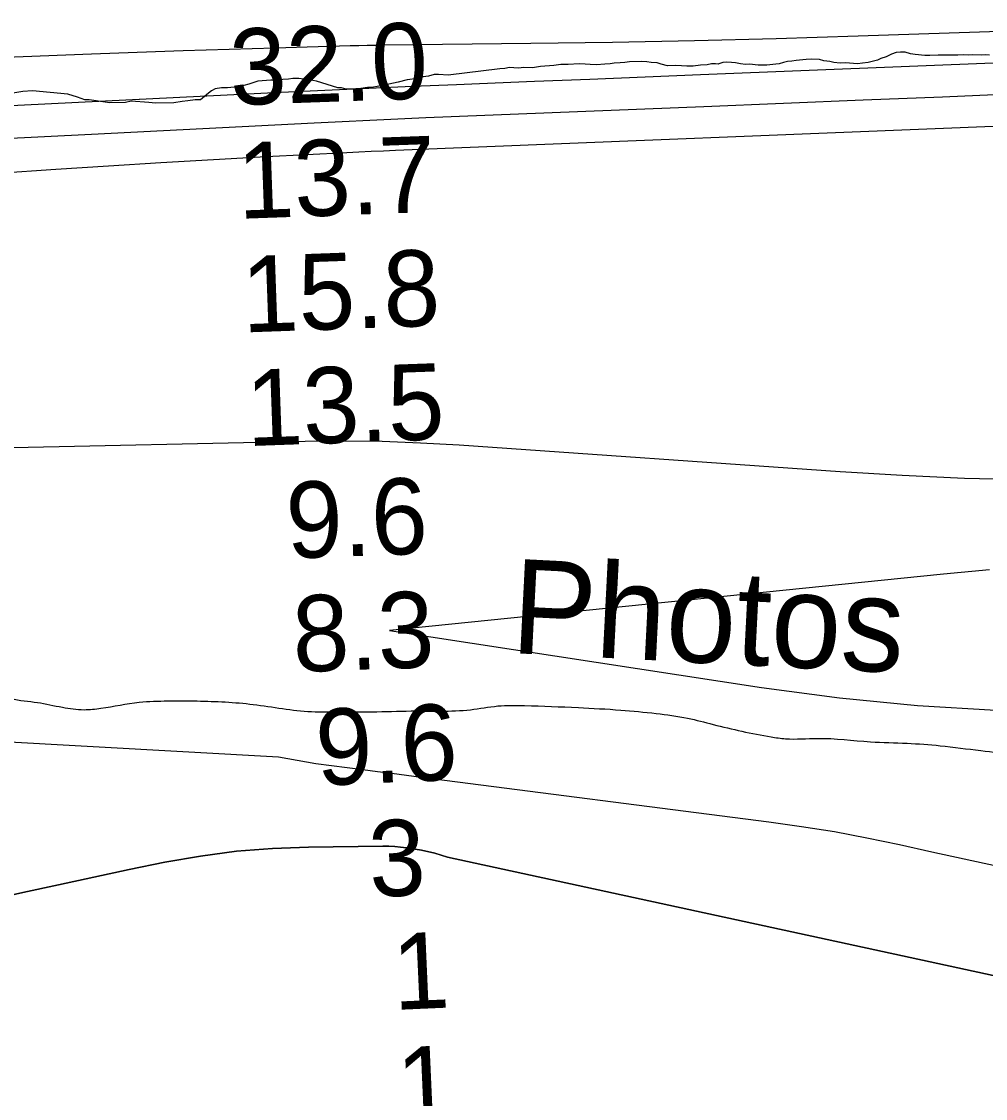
# Model space of a CAD drawing. Extents: x 3279314 to 3317160, y 734079 to 759431.
# Drawn here: x 3294016 to 3294864, y 753859 to 754806 of the extents above; entities that cross this region are included whole.
import ezdxf

# ---------------------------------------------------------------- set-up
doc = ezdxf.new("R2010")
doc.units = 0
for name, color, linetype in [('V-RIVR-EDGE', 7, 'Continuous'), ('V-RIVR-IDEN', 7, 'Continuous'), ('V-RIVR-RANG', 7, 'Continuous'), ('V-SITE-VEGE', 7, 'Continuous'), ('V-TOPO-DPTH', 7, 'Continuous'), ('V-TOPO-MAJR', 7, 'Continuous'), ('V-TOPO-MINR', 7, 'Continuous'), ('V-TOPO-WATR', 7, 'Continuous')]:
    doc.layers.add(name, color=color, linetype=linetype)

msp = doc.modelspace()

# ---------------------------------------------------------------- linework, layer by layer
at = {"layer": 'V-RIVR-EDGE'}
msp.add_spline([(3293281.71, 754205.29), (3293304.9, 754204.73), (3293316.51, 754206.77), (3293332.69, 754211.71), (3293354.25, 754216.21), (3293378.29, 754215.74), (3293395.28, 754212.8), (3293424.69, 754203.6), (3293431.32, 754203.59), (3293445, 754203.55), (3293466.56, 754207.23), (3293487.28, 754208.01), (3293512.57, 754210.02), (3293524.59, 754209.99), (3293534.12, 754209.55), (3293536.61, 754208.3), (3293566.01, 754196.21), (3293578.85, 754193.69), (3293595.02, 754194.06), (3293610.36, 754196.51), (3293617.82, 754196.91), (3293623.21, 754198.14), (3293631.51, 754203.09), (3293645.2, 754205.55), (3293702.82, 754207.89), (3293766.22, 754204.42), (3293786.11, 754203.13), (3293814.72, 754207.2), (3293830.47, 754207.16), (3293844.56, 754205.47), (3293867.35, 754201.27), (3293891.8, 754200.38), (3293928.28, 754200.7), (3293948.6, 754206.04), (3293977.22, 754213.01), (3293992.97, 754213.8), (3294006.64, 754210.87), (3294029.84, 754207.5), (3294051.8, 754203.3), (3294070.86, 754201.18), (3294085.78, 754202.38), (3294119.37, 754207.69), (3294144.66, 754208.87), (3294170.36, 754208.81), (3294219.67, 754205.78), (3294271.05, 754199.44), (3294295.92, 754199.38), (3294324.11, 754199.31), (3294358.51, 754200.05), (3294410.74, 754201.17), (3294434.79, 754204.42), (3294458.41, 754204.78), (3294505.66, 754203), (3294542.96, 754200.84), (3294574.04, 754197.86), (3294601.8, 754193.65), (3294624.16, 754188.2), (3294675.12, 754177.3), (3294687.96, 754175.61), (3294716.15, 754175.96), (3294762.56, 754172.94), (3294794.89, 754171.62), (3294823.9, 754169.47), (3294859.53, 754165.24), (3294921.7, 754160.53), (3294939.93, 754160.48), (3294972.68, 754160.4), (3294992.57, 754161.18), (3295001.28, 754160.74), (3295013.29, 754159.47), (3295028.62, 754155.7), (3295046.02, 754154), (3295053.9, 754152.32), (3295065.08, 754151.05), (3295082.07, 754149.77), (3295103.21, 754149.3), (3295132.64, 754148.81), (3295169.94, 754147.89), (3295218.02, 754146.12), (3295240.81, 754143.57), (3295255.73, 754143.12), (3295278.11, 754142.65), (3295292.2, 754143.86), (3295311.27, 754143.81), (3295334.47, 754141.27), (3295360.58, 754140.38), (3295391.66, 754135.32), (3295427.71, 754132.75), (3295477.02, 754126.41), (3295504.37, 754125.93), (3295540.43, 754124.18), (3295575.65, 754120.78), (3295611.71, 754118.2), (3295644.02, 754113.15), (3295670.13, 754111.84), (3295691.27, 754112.62), (3295707.44, 754111.75), (3295826.78, 754099.02), (3295880.65, 754096.81), (3295922.51, 754093.39), (3295953.59, 754090.83), (3295978.88, 754092.01), (3296014.93, 754091.51), (3296046.43, 754089.36), (3296114.81, 754085.46), (3296141.74, 754082.9), (3296176.97, 754079.09), (3296196.45, 754078.62), (3296208.05, 754076.11), (3296222.13, 754073.59), (3296244.93, 754073.53), (3296267.72, 754072.64), (3296290.11, 754073.42), (3296326.17, 754075.82), (3296363.06, 754075.31), (3296388.76, 754076.49), (3296411.97, 754073.94), (3296433.1, 754070.16), (3296450.5, 754069.29), (3296473.7, 754065.5), (3296489.86, 754063.8), (3296513.07, 754062.92), (3296583.53, 754059.84), (3296607.15, 754058.13), (3296635.74, 754056.4), (3296665.58, 754052.18), (3296701.21, 754047.12), (3296727.31, 754041.25), (3296777.44, 754032.01), (3296808.92, 754026.13), (3296866.93, 754016.45), (3296900.9, 754008.91), (3296921.2, 754005.95), (3296946.47, 754001.75), (3296962.22, 753998.81), (3296981.69, 753996.69), (3297015.25, 753989.56), (3297038.45, 753986.18), (3297060.4, 753979.5), (3297073.66, 753978.22), (3297082.78, 753978.61), (3297104.74, 753976.9), (3297128.36, 753972.28), (3297154.45, 753964.34), (3297178.48, 753961.8), (3297199.2, 753959.67), (3297212.46, 753955.91), (3297226.55, 753956.7), (3297248.93, 753954.58), (3297265.92, 753953.29), (3297289.96, 753951.99), (3297319.38, 753949.01), (3297353.77, 753945.61), (3297396.86, 753939.7), (3297451.98, 753934.59), (3297476.84, 753932.87), (3297501.29, 753931.98), (3297516.22, 753931.95), (3297544.4, 753931.46), (3297567.61, 753930.99), (3297601.18, 753930.49), (3297637.24, 753930.41), (3297700.24, 753930.66), (3297736.3, 753930.16), (3297770.29, 753928.83), (3297795.15, 753927.53), (3297817.12, 753925.82), (3297839.91, 753925.34), (3297868.51, 753924.44), (3297944.76, 753919.28), (3297982.89, 753916.7), (3298011.9, 753917.04), (3298035.11, 753917.82), (3298050.05, 753922.34), (3298060.42, 753928.12), (3298073.3, 753937.62), (3298082.85, 753947.96), (3298089.91, 753952.91), (3298096.97, 753957.87), (3298106.51, 753959.5), (3298127.65, 753962.35), (3298145.9, 753966.45), (3298163.32, 753971.38), (3298184.08, 753982.94), (3298199.84, 753988.7), (3298218.09, 753993.21), (3298234.68, 753997.32), (3298252.5, 753998.93), (3298270.74, 754000.13), (3298278.63, 754002.18), (3298286.92, 754004.65), (3298298.53, 754007.52), (3298310.56, 754009.15), (3298318.03, 754015.35), (3298328, 754023.2), (3298341.29, 754035.6), (3298360.8, 754045.5), (3298377.81, 754050.85), (3298414.29, 754056.14)], degree=3, dxfattribs=at)
at = {"layer": 'V-SITE-VEGE'}
for p, q in [((3294776.5, 754775.31), (3294771.61, 754773.71)), ((3294781.12, 754777.48), (3294776.5, 754775.31)), ((3294785.16, 754779.1), (3294781.12, 754777.48)), ((3294788.88, 754779.3), (3294785.16, 754779.1)), ((3294793.16, 754779.19), (3294788.88, 754779.3)), ((3294797.69, 754777.94), (3294793.16, 754779.19)), ((3294801.96, 754777.27), (3294797.69, 754777.94)), ((3294810.51, 754776.49), (3294801.96, 754777.27)), ((3294814.79, 754776.39), (3294810.51, 754776.49)), ((3294822.22, 754776.78), (3294814.79, 754776.39)), ((3294830.21, 754776.59), (3294822.22, 754776.78)), ((3294834.5, 754776.77), (3294830.21, 754776.59)), ((3294839.35, 754776.66), (3294834.5, 754776.77)), ((3294844.21, 754776.83), (3294839.35, 754776.66)), ((3294848.49, 754776.72), (3294844.21, 754776.83)), ((3294852.49, 754776.92), (3294848.49, 754776.72)), ((3294860.2, 754776.73), (3294852.49, 754776.92)), ((3294863.34, 754776.94), (3294860.2, 754776.73)), ((3294867.33, 754776.56), (3294863.34, 754776.94)), ((3294436.47, 754764.6), (3294391.2, 754759.08)), ((3294441.05, 754765.06), (3294436.47, 754764.6)), ((3294445.06, 754765.82), (3294441.05, 754765.06)), ((3294448.77, 754765.45), (3294445.06, 754765.82)), ((3294453.05, 754765.35), (3294448.77, 754765.45)), ((3294457.63, 754765.81), (3294453.05, 754765.35)), ((3294465.33, 754765.63), (3294457.63, 754765.81)), ((3294472.49, 754766.59), (3294465.33, 754765.63)), ((3294484.22, 754767.46), (3294472.49, 754766.59)), ((3294490.24, 754768.45), (3294484.22, 754767.46)), ((3294496.81, 754768.58), (3294490.24, 754768.45)), ((3294506.24, 754768.93), (3294496.81, 754768.58)), ((3294511.66, 754768.8), (3294506.24, 754768.93)), ((3294515.94, 754768.41), (3294511.66, 754768.8)), ((3294521.64, 754768.27), (3294515.94, 754768.41)), ((3294529.08, 754768.67), (3294521.64, 754768.27)), ((3294533.66, 754769.13), (3294529.08, 754768.67)), ((3294537.09, 754769.62), (3294533.66, 754769.13)), ((3294542.53, 754770.06), (3294537.09, 754769.62)), ((3294546.53, 754770.25), (3294542.53, 754770.06)), ((3294550.54, 754770.72), (3294546.53, 754770.25)), ((3294561.11, 754771.04), (3294550.54, 754770.72)), ((3294565.96, 754770.93), (3294561.11, 754771.04)), ((3294569.66, 754770.26), (3294565.96, 754770.93)), ((3294575.07, 754769.85), (3294569.66, 754770.26)), ((3294578.47, 754768.63), (3294575.07, 754769.85)), ((3294584.15, 754767.35), (3294578.47, 754768.63)), ((3294591.01, 754767.47), (3294584.15, 754767.35)), ((3294596.43, 754767.34), (3294591.01, 754767.47)), ((3294600.99, 754766.95), (3294596.43, 754767.34)), ((3294606.7, 754767.09), (3294600.99, 754766.95)), ((3294613, 754767.8), (3294606.7, 754767.09)), ((3294619.01, 754768.22), (3294613, 754767.8)), ((3294622.74, 754768.99), (3294619.01, 754768.22)), ((3294626.17, 754769.2), (3294622.74, 754768.99)), ((3294628.73, 754768.85), (3294626.17, 754769.2)), ((3294629.31, 754769.12), (3294628.73, 754768.85)), ((3294632.76, 754770.18), (3294629.31, 754769.12)), ((3294635.9, 754770.39), (3294632.76, 754770.18)), ((3294640.47, 754770.28), (3294635.9, 754770.39)), ((3294643.89, 754769.92), (3294640.47, 754770.28)), ((3294648.15, 754768.96), (3294643.89, 754769.92)), ((3294652.71, 754768.56), (3294648.15, 754768.96)), ((3294656.14, 754768.76), (3294652.71, 754768.56)), ((3294663.83, 754768.01), (3294656.14, 754768.76)), ((3294671.54, 754767.83), (3294663.83, 754768.01)), ((3294679.27, 754768.78), (3294671.54, 754767.83)), ((3294682.41, 754768.99), (3294679.27, 754768.78)), ((3294686.16, 754770.33), (3294682.41, 754768.99)), ((3294689.6, 754771.1), (3294686.16, 754770.33)), ((3294693.32, 754771.3), (3294689.6, 754771.1)), ((3294697.33, 754772.06), (3294693.32, 754771.3)), ((3294705.92, 754773), (3294697.33, 754772.06)), ((3294710.49, 754773.18), (3294705.92, 754773)), ((3294717.63, 754773), (3294710.49, 754773.18)), ((3294721.6, 754771.76), (3294717.63, 754773)), ((3294726.72, 754771.07), (3294721.6, 754771.76)), ((3294730.41, 754770.13), (3294726.72, 754771.07)), ((3294735.82, 754769.71), (3294730.41, 754770.13)), ((3294740.68, 754769.88), (3294735.82, 754769.71)), ((3294751.23, 754769.06), (3294740.68, 754769.88)), ((3294755.52, 754769.53), (3294751.23, 754769.06)), ((3294760.68, 754770.26), (3294755.52, 754769.53)), ((3294764.12, 754771.04), (3294760.68, 754770.26)), ((3294768.72, 754772.35), (3294764.12, 754771.04)), ((3294771.61, 754773.71), (3294768.72, 754772.35)), ((3294245.59, 754755.41), (3294241.71, 754754.73)), ((3294250.77, 754755.44), (3294245.59, 754755.41)), ((3294254.65, 754756.12), (3294250.77, 754755.44)), ((3294259.83, 754756.16), (3294254.65, 754756.12)), ((3294272.14, 754754.31), (3294259.83, 754756.16)), ((3294354.98, 754754.93), (3294347.23, 754752.93)), ((3294364.04, 754756.29), (3294354.98, 754754.93)), ((3294369.2, 754757.62), (3294364.04, 754756.29)), ((3294373.73, 754758.31), (3294369.2, 754757.62)), ((3294378.9, 754759.64), (3294373.73, 754758.31)), ((3294382.78, 754759.67), (3294378.9, 754759.64)), ((3294391.2, 754759.08), (3294382.78, 754759.67)), ((3294186.1, 754747.19), (3294182.88, 754745.22)), ((3294191.92, 754747.88), (3294186.1, 754747.19)), ((3294197.1, 754747.92), (3294191.92, 754747.88)), ((3294202.92, 754748.61), (3294197.1, 754747.92)), ((3294211.33, 754749.97), (3294202.92, 754748.61)), ((3294215.85, 754751.3), (3294211.33, 754749.97)), ((3294223.6, 754753.95), (3294215.85, 754751.3)), ((3294235.24, 754754.68), (3294223.6, 754753.95)), ((3294241.71, 754754.73), (3294235.24, 754754.68)), ((3294275.38, 754753.69), (3294272.14, 754754.31)), ((3294279.92, 754752.42), (3294275.38, 754753.69)), ((3294294.19, 754748), (3294279.92, 754752.42)), ((3294297.43, 754748.02), (3294294.19, 754748)), ((3294301.32, 754746.76), (3294297.43, 754748.02)), ((3294305.21, 754746.79), (3294301.32, 754746.76)), ((3294314.26, 754747.5), (3294305.21, 754746.79)), ((3294320.08, 754748.19), (3294314.26, 754747.5)), ((3294323.96, 754748.22), (3294320.08, 754748.19)), ((3294334.96, 754750.25), (3294323.96, 754748.22)), ((3294347.23, 754752.93), (3294334.96, 754750.25)), ((3294017.18, 754744.63), (3294008.13, 754743.27)), ((3294025.59, 754745.34), (3294017.18, 754744.63)), ((3294056.69, 754742.34), (3294025.59, 754745.34)), ((3294065.12, 754739.81), (3294056.69, 754742.34)), ((3294071.61, 754737.27), (3294065.12, 754739.81)), ((3294075.49, 754737.3), (3294071.61, 754737.27)), ((3294079.38, 754736.68), (3294075.49, 754737.3)), ((3294085.21, 754736.08), (3294079.38, 754736.68)), ((3294093.64, 754734.85), (3294085.21, 754736.08)), ((3294112.39, 754736.28), (3294107.23, 754734.95)), ((3294127.94, 754735.11), (3294112.39, 754736.28)), ((3294157.06, 754735.97), (3294149.95, 754734.62)), ((3294162.23, 754736.66), (3294157.06, 754735.97)), ((3294168.7, 754737.35), (3294162.23, 754736.66)), ((3294173.23, 754737.39), (3294168.7, 754737.35)), ((3294180.31, 754743.26), (3294173.23, 754737.39)), ((3294182.88, 754745.22), (3294180.31, 754743.26)), ((3294107.23, 754734.95), (3294093.64, 754734.85)), ((3294133.77, 754734.5), (3294127.94, 754735.11)), ((3294149.95, 754734.62), (3294133.77, 754734.5))]:
    msp.add_line(p, q, dxfattribs=at)
at = {"layer": 'V-TOPO-DPTH'}
for p, q in [((3294265.33, 754436.96), (3293537.23, 754421.24)), ((3294299.22, 754437.23), (3294265.33, 754436.96)), ((3294333.09, 754436.88), (3294299.22, 754437.23)), ((3294366.93, 754435.6), (3294333.09, 754436.88)), ((3294400.77, 754433.7), (3294366.93, 754435.6)), ((3294735.95, 754410.25), (3294400.77, 754433.7)), ((3294790.55, 754406.99), (3294735.95, 754410.25)), ((3294845.17, 754404.48), (3294790.55, 754406.99)), ((3294899.84, 754403.08), (3294845.17, 754404.48))]:
    msp.add_line(p, q, dxfattribs=at)
for points in [[(3295100.47, 753917.69), (3294390.65, 754071.45), (3294379.41, 754074.94), (3294367.84, 754077.53), (3294354.57, 754079.66), (3294349.36, 754080.36), (3294344.13, 754080.88), (3294338.89, 754081.13), (3294333.63, 754081.2), (3294268.36, 754080.41), (3294236.54, 754079.13), (3294204.85, 754076.66), (3294173.34, 754072.42), (3294141.96, 754066.99), (3294110.7, 754060.56), (3294079.47, 754054), (3294048.28, 754047.23), (3294017.12, 754040.33), (3293964.11, 754028.42)], [(3293964.11, 754028.42), (3294017.12, 754040.33), (3294048.28, 754047.23), (3294079.47, 754054), (3294110.7, 754060.56), (3294141.96, 754066.99), (3294173.34, 754072.42), (3294204.85, 754076.66), (3294236.54, 754079.13), (3294268.36, 754080.41), (3294333.63, 754081.2), (3294338.89, 754081.13), (3294344.13, 754080.88), (3294349.36, 754080.36), (3294354.57, 754079.66), (3294367.84, 754077.53), (3294379.41, 754074.94), (3294390.65, 754071.45), (3295100.47, 753917.69)]]:
    msp.add_lwpolyline(points, dxfattribs=at)
at = {"layer": 'V-TOPO-MAJR'}
for p, q in [((3294972.83, 754773.63), (3294613.18, 754759.27)), ((3294515.88, 754755.38), (3294467.23, 754753.42)), ((3294564.53, 754757.33), (3294515.88, 754755.38)), ((3294613.18, 754759.27), (3294564.53, 754757.33)), ((3294282.77, 754745.6), (3294244.25, 754743.77)), ((3294321.29, 754747.36), (3294282.77, 754745.6)), ((3294359.82, 754749.03), (3294321.29, 754747.36)), ((3294398.35, 754750.64), (3294359.82, 754749.03)), ((3294418.58, 754751.45), (3294398.35, 754750.64)), ((3294467.23, 754753.42), (3294418.58, 754751.45)), ((3294244.25, 754743.77), (3293691.11, 754716.88))]:
    msp.add_line(p, q, dxfattribs=at)
at = {"layer": 'V-TOPO-MINR'}
for p, q in [((3294751.64, 754793.34), (3294679.7, 754791.13)), ((3294943.73, 754799.91), (3294751.64, 754793.34)), ((3294305.04, 754784.77), (3294238.98, 754782.97)), ((3294312.44, 754784.95), (3294305.04, 754784.77)), ((3294319.84, 754785.12), (3294312.44, 754784.95)), ((3294327.25, 754785.24), (3294319.84, 754785.12)), ((3294334.65, 754785.34), (3294327.25, 754785.24)), ((3294463.8, 754786.8), (3294334.65, 754785.34)), ((3294535.78, 754787.86), (3294463.8, 754786.8)), ((3294607.74, 754789.25), (3294535.78, 754787.86)), ((3294679.7, 754791.13), (3294607.74, 754789.25)), ((3294077.3, 754777.53), (3293563.08, 754756.97)), ((3294117.72, 754779.06), (3294077.3, 754777.53)), ((3294158.13, 754780.5), (3294117.72, 754779.06)), ((3294198.56, 754781.78), (3294158.13, 754780.5)), ((3294238.98, 754782.97), (3294198.56, 754781.78)), ((3294756.08, 754736.99), (3294686.11, 754734.15)), ((3294826.05, 754739.84), (3294756.08, 754736.99)), ((3294896.03, 754742.71), (3294826.05, 754739.84)), ((3294616.13, 754731.32), (3294371.36, 754721.44)), ((3294686.11, 754734.15), (3294616.13, 754731.32)), ((3294273.38, 754716.98), (3294077.49, 754707.06)), ((3294297.87, 754718.18), (3294273.38, 754716.98)), ((3294322.36, 754719.33), (3294297.87, 754718.18)), ((3294346.86, 754720.41), (3294322.36, 754719.33)), ((3294968.82, 754717.95), (3294344.94, 754692.85)), ((3294371.36, 754721.44), (3294346.86, 754720.41)), ((3294077.49, 754707.06), (3293986.33, 754702.26)), ((3294301.88, 754690.86), (3294230.94, 754687.14)), ((3294312.65, 754691.4), (3294301.88, 754690.86)), ((3294323.41, 754691.92), (3294312.65, 754691.4)), ((3294334.18, 754692.4), (3294323.41, 754691.92)), ((3294344.94, 754692.85), (3294334.18, 754692.4)), ((3294092.28, 754679.07), (3294046.08, 754676.05)), ((3294138.49, 754681.95), (3294092.28, 754679.07)), ((3294184.71, 754684.62), (3294138.49, 754681.95)), ((3294230.94, 754687.14), (3294184.71, 754684.62)), ((3294046.08, 754676.05), (3293551.64, 754642.63)), ((3294265.33, 754436.96), (3293537.23, 754421.24)), ((3294299.22, 754437.23), (3294265.33, 754436.96)), ((3294333.09, 754436.88), (3294299.22, 754437.23)), ((3294366.93, 754435.6), (3294333.09, 754436.88)), ((3294400.77, 754433.7), (3294366.93, 754435.6)), ((3294735.95, 754410.25), (3294400.77, 754433.7)), ((3294790.55, 754406.99), (3294735.95, 754410.25)), ((3294845.17, 754404.48), (3294790.55, 754406.99)), ((3294899.84, 754403.08), (3294845.17, 754404.48)), ((3294241.8, 754159.45), (3293553.73, 754197.88)), ((3294274.86, 754153.69), (3294241.8, 754159.45)), ((3294316.11, 754148.26), (3294274.86, 754153.69)), ((3294328.93, 754146.59), (3294316.11, 754148.26)), ((3294341.74, 754144.91), (3294328.93, 754146.59)), ((3294354.56, 754143.26), (3294341.74, 754144.91)), ((3294367.37, 754141.61), (3294354.56, 754143.26)), ((3294673.2, 754102.37), (3294367.37, 754141.61)), ((3294702.07, 754098.27), (3294673.2, 754102.37)), ((3294730.85, 754093.63), (3294702.07, 754098.27)), ((3294759.5, 754088.21), (3294730.85, 754093.63)), ((3294788.05, 754082.26), (3294759.5, 754088.21)), ((3294816.54, 754075.96), (3294788.05, 754082.26)), ((3294845.05, 754069.71), (3294816.54, 754075.96)), ((3294873.57, 754063.54), (3294845.05, 754069.71))]:
    msp.add_line(p, q, dxfattribs=at)
msp.add_lwpolyline([(3294867.21, 754324.18), (3294826.9, 754320.41), (3294339.55, 754270.74), (3294666.8, 754220.62), (3294735.33, 754211.66), (3294804.03, 754204.7), (3294872.96, 754200.75)], dxfattribs=at)
at = {"layer": 'V-TOPO-WATR'}
msp.add_lwpolyline([(3295100.47, 753917.69), (3294390.65, 754071.45), (3294379.41, 754074.94), (3294367.84, 754077.53), (3294354.57, 754079.66), (3294349.36, 754080.36), (3294344.13, 754080.88), (3294338.89, 754081.13), (3294333.63, 754081.2), (3294268.36, 754080.41), (3294236.54, 754079.13), (3294204.85, 754076.66), (3294173.34, 754072.42), (3294141.96, 754066.99), (3294110.7, 754060.56), (3294079.47, 754054), (3294048.28, 754047.23), (3294017.12, 754040.33), (3293964.11, 754028.42)], dxfattribs=at)

# ---------------------------------------------------------------- texts
at = {"layer": 'V-RIVR-IDEN'}
msp.add_text(' Photos', height=83, rotation=357.10842, dxfattribs=at).set_placement((3294414.72, 754252.56))
at = {"layer": 'V-RIVR-RANG'}
for s, rotation, p in [('32.0', 2.04833, (3294200.08, 754732.55)), ('13.7', 2.04833, (3294206.81, 754632.73)), ('15.8', 2.04833, (3294210.64, 754532.8)), ('13.5', 2.04833, (3294214.46, 754432.88)), ('9.6', 2.04833, (3294249.66, 754334.07)), ('8.3', 2.04833, (3294255.34, 754234.21)), ('9.6', 2.53986, (3294276.09, 754134.3)), ('3', 2.53986, (3294322.61, 754036.27)), ('1', 2.53986, (3294343.56, 753937.1)), ('1', 2.53986, (3294347.39, 753837.17))]:
    msp.add_text(s, height=67, rotation=rotation, dxfattribs=at).set_placement(p)

doc.saveas('drawing.dxf')
